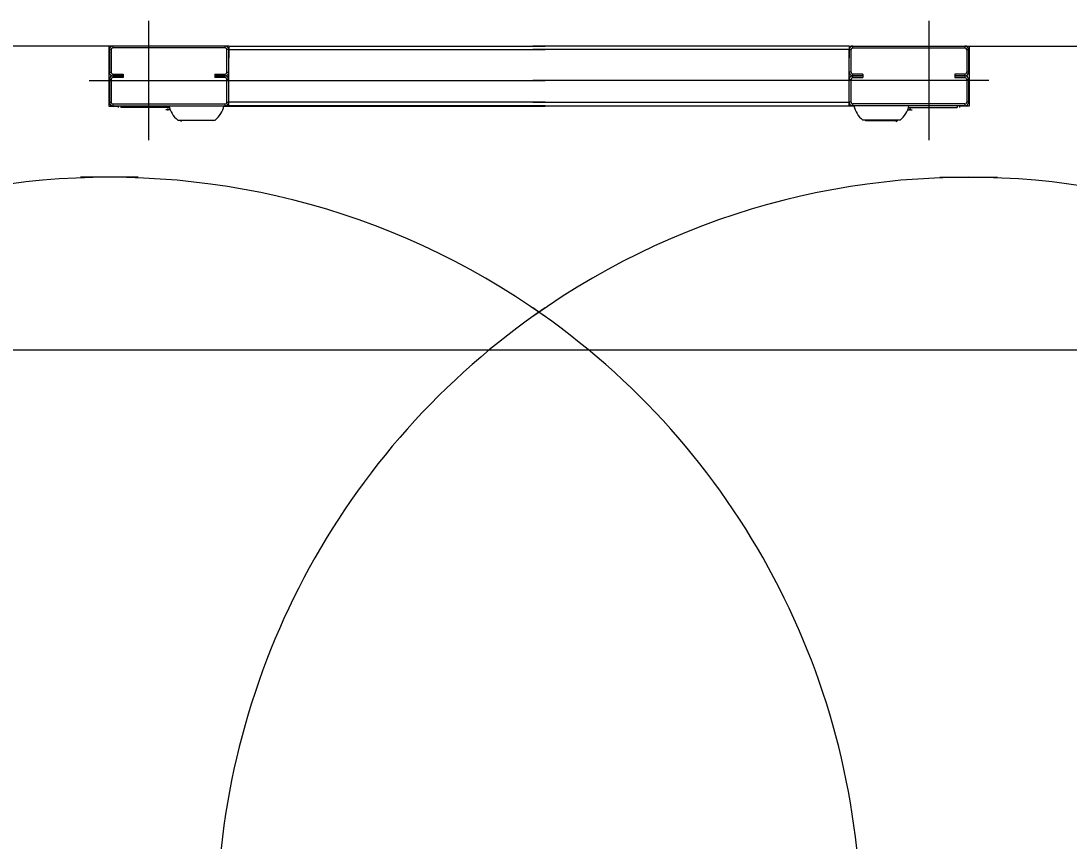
# Model space of a CAD drawing. Extents: x -264205 to -263659, y -1242401 to -1242060.
# Drawn here: x -263873.375 to -263872.541, y -1242241.198 to -1242240.545 of the extents above; entities that cross this region are included whole.
import ezdxf

# ---------------------------------------------------------------- set-up
doc = ezdxf.new("R2010")
doc.units = 0
doc.layers.add('OSI_STAVBY_KFA', color=7, linetype='Continuous')
doc.layers.add('SITUACIA_DSP_2D', color=7, linetype='Continuous')

msp = doc.modelspace()

# ---------------------------------------------------------------- linework, layer by layer
at = {"layer": 'OSI_STAVBY_KFA'}
msp.add_line((-263792.65279, -1242240.80724), (-263911.52279, -1242240.80724), dxfattribs=at)
at = {"layer": 'SITUACIA_DSP_2D'}
for p, q in [((-263873.27339, -1242240.64016), (-263873.27339, -1242240.54516)), ((-263872.65209, -1242240.64016), (-263872.65209, -1242240.54516)), ((-263873.30521, -1242240.56511), (-263873.81937, -1242240.56511)), ((-263873.30189, -1242240.56511), (-263873.30521, -1242240.56511)), ((-263873.30521, -1242240.56511), (-263873.30521, -1242240.61308)), ((-263873.30332, -1242240.56796), (-263873.30474, -1242240.56796)), ((-263873.30474, -1242240.56796), (-263873.30474, -1242240.58601)), ((-263873.30332, -1242240.56796), (-263873.30332, -1242240.58601)), ((-263873.30189, -1242240.56511), (-263873.30189, -1242240.56653)), ((-263873.21259, -1242240.56511), (-263873.30189, -1242240.56511)), ((-263873.21259, -1242240.56653), (-263873.30189, -1242240.56653)), ((-263873.21259, -1242240.56653), (-263873.21259, -1242240.56511)), ((-263873.20974, -1242240.56511), (-263873.21259, -1242240.56511)), ((-263873.20974, -1242240.56796), (-263873.21117, -1242240.56796)), ((-263873.21117, -1242240.58601), (-263873.21117, -1242240.56796)), ((-263873.20974, -1242240.56511), (-263872.95774, -1242240.56511)), ((-263873.20974, -1242240.56511), (-263873.20974, -1242240.56796)), ((-263873.20974, -1242240.56796), (-263872.95774, -1242240.56796)), ((-263873.20974, -1242240.56796), (-263873.20974, -1242240.57461)), ((-263873.20974, -1242240.58601), (-263873.20974, -1242240.56796)), ((-263872.71574, -1242240.56511), (-263872.96774, -1242240.56511)), ((-263872.71574, -1242240.56796), (-263872.96774, -1242240.56796)), ((-263872.71574, -1242240.56511), (-263872.71574, -1242240.56796)), ((-263872.71574, -1242240.56511), (-263872.71289, -1242240.56511)), ((-263872.71574, -1242240.56796), (-263872.71574, -1242240.57461)), ((-263872.71574, -1242240.56796), (-263872.71432, -1242240.56796)), ((-263872.71574, -1242240.58601), (-263872.71574, -1242240.56796)), ((-263872.71432, -1242240.58601), (-263872.71432, -1242240.56796)), ((-263872.71289, -1242240.56653), (-263872.71289, -1242240.56511)), ((-263872.71289, -1242240.56511), (-263872.62359, -1242240.56511)), ((-263872.71289, -1242240.56653), (-263872.62359, -1242240.56653)), ((-263872.62359, -1242240.56511), (-263872.62359, -1242240.56653)), ((-263872.62359, -1242240.56511), (-263872.62027, -1242240.56511)), ((-263872.62217, -1242240.56796), (-263872.62074, -1242240.56796)), ((-263872.62217, -1242240.56796), (-263872.62217, -1242240.58601)), ((-263872.62074, -1242240.56796), (-263872.62074, -1242240.58601)), ((-263872.62027, -1242240.56511), (-263872.10611, -1242240.56511)), ((-263872.62027, -1242240.56511), (-263872.62027, -1242240.61308)), ((-263873.30474, -1242240.58601), (-263873.30332, -1242240.58601)), ((-263873.21117, -1242240.58601), (-263873.20974, -1242240.58601)), ((-263873.20974, -1242240.60976), (-263873.20974, -1242240.58031)), ((-263872.71574, -1242240.60976), (-263872.71574, -1242240.58031)), ((-263872.71432, -1242240.58601), (-263872.71574, -1242240.58601)), ((-263872.62074, -1242240.58601), (-263872.62217, -1242240.58601)), ((-263873.32089, -1242240.59266), (-263872.95774, -1242240.59266)), ((-263873.30332, -1242240.59171), (-263873.30474, -1242240.59171)), ((-263873.30474, -1242240.59171), (-263873.30474, -1242240.60976)), ((-263873.30332, -1242240.59171), (-263873.30332, -1242240.60976)), ((-263873.30189, -1242240.58743), (-263873.30189, -1242240.58886)), ((-263873.30189, -1242240.58743), (-263873.29382, -1242240.58743)), ((-263873.30189, -1242240.58886), (-263873.30189, -1242240.59028)), ((-263873.30189, -1242240.58886), (-263873.29382, -1242240.58886)), ((-263873.29382, -1242240.58886), (-263873.30189, -1242240.58886)), ((-263873.29382, -1242240.59028), (-263873.30189, -1242240.59028)), ((-263873.29382, -1242240.58743), (-263873.29382, -1242240.58886)), ((-263873.29382, -1242240.58886), (-263873.29382, -1242240.59028)), ((-263873.22067, -1242240.58743), (-263873.22067, -1242240.59028)), ((-263873.22067, -1242240.58743), (-263873.21259, -1242240.58743)), ((-263873.22067, -1242240.58886), (-263873.21259, -1242240.58886)), ((-263873.21259, -1242240.58886), (-263873.22067, -1242240.58886)), ((-263873.21259, -1242240.59028), (-263873.22067, -1242240.59028)), ((-263873.21259, -1242240.58886), (-263873.21259, -1242240.58743)), ((-263873.21259, -1242240.59028), (-263873.21259, -1242240.58886)), ((-263873.20974, -1242240.59171), (-263873.21117, -1242240.59171)), ((-263873.21117, -1242240.60976), (-263873.21117, -1242240.59171)), ((-263873.20974, -1242240.60976), (-263873.20974, -1242240.59171)), ((-263872.60459, -1242240.59266), (-263872.96774, -1242240.59266)), ((-263872.71574, -1242240.59171), (-263872.71432, -1242240.59171)), ((-263872.71574, -1242240.60976), (-263872.71574, -1242240.59171)), ((-263872.71432, -1242240.60976), (-263872.71432, -1242240.59171)), ((-263872.71289, -1242240.58886), (-263872.71289, -1242240.58743)), ((-263872.70482, -1242240.58743), (-263872.71289, -1242240.58743)), ((-263872.70482, -1242240.58886), (-263872.71289, -1242240.58886)), ((-263872.71289, -1242240.59028), (-263872.71289, -1242240.58886)), ((-263872.71289, -1242240.58886), (-263872.70482, -1242240.58886)), ((-263872.71289, -1242240.59028), (-263872.70482, -1242240.59028)), ((-263872.70482, -1242240.58743), (-263872.70482, -1242240.59028)), ((-263872.63167, -1242240.58743), (-263872.63167, -1242240.58886)), ((-263872.62359, -1242240.58743), (-263872.63167, -1242240.58743)), ((-263872.63167, -1242240.58886), (-263872.63167, -1242240.59028)), ((-263872.62359, -1242240.58886), (-263872.63167, -1242240.58886)), ((-263872.63167, -1242240.58886), (-263872.62359, -1242240.58886)), ((-263872.63167, -1242240.59028), (-263872.62359, -1242240.59028)), ((-263872.62359, -1242240.58743), (-263872.62359, -1242240.58886)), ((-263872.62359, -1242240.58886), (-263872.62359, -1242240.59028)), ((-263872.62217, -1242240.59171), (-263872.62074, -1242240.59171)), ((-263872.62217, -1242240.59171), (-263872.62217, -1242240.60976)), ((-263872.62074, -1242240.59171), (-263872.62074, -1242240.60976)), ((-263873.30474, -1242240.60976), (-263873.30332, -1242240.60976)), ((-263873.30189, -1242240.61118), (-263873.30189, -1242240.61261)), ((-263873.30189, -1242240.61118), (-263873.21259, -1242240.61118)), ((-263873.21259, -1242240.61261), (-263873.21259, -1242240.61118)), ((-263873.21117, -1242240.60976), (-263873.20974, -1242240.60976)), ((-263872.95774, -1242240.60976), (-263873.20974, -1242240.60976)), ((-263873.20974, -1242240.61261), (-263873.20974, -1242240.60976)), ((-263872.96774, -1242240.60976), (-263872.71574, -1242240.60976)), ((-263872.71574, -1242240.61261), (-263872.71574, -1242240.60976)), ((-263872.71432, -1242240.60976), (-263872.71574, -1242240.60976)), ((-263872.71289, -1242240.61261), (-263872.71289, -1242240.61118)), ((-263872.62359, -1242240.61118), (-263872.71289, -1242240.61118)), ((-263872.62359, -1242240.61118), (-263872.62359, -1242240.61261)), ((-263872.62074, -1242240.60976), (-263872.62217, -1242240.60976)), ((-263873.30521, -1242240.61308), (-263873.29762, -1242240.61308)), ((-263873.30189, -1242240.61261), (-263873.21259, -1242240.61261)), ((-263873.29762, -1242240.61261), (-263873.29762, -1242240.61403)), ((-263873.29572, -1242240.61261), (-263873.29572, -1242240.61403)), ((-263873.25691, -1242240.61403), (-263873.29572, -1242240.61403)), ((-263873.25689, -1242240.61413), (-263873.25985, -1242240.61413)), ((-263873.25855, -1242240.61593), (-263873.25978, -1242240.61593)), ((-263873.25857, -1242240.61508), (-263873.25787, -1242240.61508)), ((-263873.25856, -1242240.61553), (-263873.25857, -1242240.61508)), ((-263873.25855, -1242240.61593), (-263873.25856, -1242240.61553)), ((-263873.25855, -1242240.61593), (-263873.25785, -1242240.61593)), ((-263873.25787, -1242240.61508), (-263873.25786, -1242240.61553)), ((-263873.25786, -1242240.61553), (-263873.25785, -1242240.61593)), ((-263873.25629, -1242240.61593), (-263873.25785, -1242240.61593)), ((-263873.21364, -1242240.61308), (-263872.95774, -1242240.61308)), ((-263872.95774, -1242240.61261), (-263873.20974, -1242240.61261)), ((-263872.96774, -1242240.61261), (-263872.71574, -1242240.61261)), ((-263872.71185, -1242240.61308), (-263872.96774, -1242240.61308)), ((-263872.62359, -1242240.61261), (-263872.71289, -1242240.61261)), ((-263872.66919, -1242240.61593), (-263872.66763, -1242240.61593)), ((-263872.6686, -1242240.61413), (-263872.66563, -1242240.61413)), ((-263872.66857, -1242240.61403), (-263872.62977, -1242240.61403)), ((-263872.66762, -1242240.61508), (-263872.66763, -1242240.61553)), ((-263872.66763, -1242240.61553), (-263872.66763, -1242240.61593)), ((-263872.66693, -1242240.61593), (-263872.66763, -1242240.61593)), ((-263872.66692, -1242240.61508), (-263872.66762, -1242240.61508)), ((-263872.66693, -1242240.61593), (-263872.66692, -1242240.61553)), ((-263872.66693, -1242240.61593), (-263872.66571, -1242240.61593)), ((-263872.66692, -1242240.61553), (-263872.66692, -1242240.61508)), ((-263872.62977, -1242240.61261), (-263872.62977, -1242240.61403)), ((-263872.62787, -1242240.61261), (-263872.62787, -1242240.61403)), ((-263872.62027, -1242240.61308), (-263872.62787, -1242240.61308)), ((-263873.25031, -1242240.62401), (-263873.22048, -1242240.62401)), ((-263873.24916, -1242240.62401), (-263873.24882, -1242240.62419)), ((-263873.24882, -1242240.62419), (-263873.24818, -1242240.62432)), ((-263873.22358, -1242240.62432), (-263873.24818, -1242240.62432)), ((-263873.24755, -1242240.62467), (-263873.24765, -1242240.62432)), ((-263873.24727, -1242240.62545), (-263873.24755, -1242240.62467)), ((-263873.22261, -1242240.62432), (-263873.22358, -1242240.62432)), ((-263873.22261, -1242240.62432), (-263873.22196, -1242240.62419)), ((-263873.22196, -1242240.62419), (-263873.22163, -1242240.62401)), ((-263872.67518, -1242240.62401), (-263872.70501, -1242240.62401)), ((-263872.70352, -1242240.62419), (-263872.70386, -1242240.62401)), ((-263872.70288, -1242240.62432), (-263872.70352, -1242240.62419)), ((-263872.70288, -1242240.62432), (-263872.7019, -1242240.62432)), ((-263872.7019, -1242240.62432), (-263872.67731, -1242240.62432)), ((-263872.67822, -1242240.62545), (-263872.67793, -1242240.62467)), ((-263872.67793, -1242240.62467), (-263872.67783, -1242240.62432)), ((-263872.67666, -1242240.62419), (-263872.67731, -1242240.62432)), ((-263872.67633, -1242240.62401), (-263872.67666, -1242240.62419)), ((-263873.2818, -1242240.66961), (-263873.32768, -1242240.66961)), ((-263872.64369, -1242240.66961), (-263872.5978, -1242240.66961))]:
    msp.add_line(p, q, dxfattribs=at)
for centre, radius, start, end in [((-263873.30189, -1242240.56796), 0.00285, 90, 180), ((-263873.30189, -1242240.56796), 0.00143, 90, 180), ((-263873.21259, -1242240.56796), 0.00285, 0, 90), ((-263873.21259, -1242240.56796), 0.00143, 0, 90), ((-263872.71289, -1242240.56796), 0.00285, 90, 180), ((-263872.71289, -1242240.56796), 0.00143, 90, 180), ((-263872.62359, -1242240.56796), 0.00285, 0, 90), ((-263872.62359, -1242240.56796), 0.00143, 0, 90), ((-263873.30189, -1242240.58601), 0.00285, 180, 270), ((-263873.30189, -1242240.58601), 0.00143, 180, 270), ((-263873.21259, -1242240.58601), 0.00143, 270, 0), ((-263873.21259, -1242240.58601), 0.00285, 270, 0), ((-263872.71289, -1242240.58601), 0.00285, 180, 270), ((-263872.71289, -1242240.58601), 0.00143, 180, 270), ((-263872.62359, -1242240.58601), 0.00285, 270, 0), ((-263872.62359, -1242240.58601), 0.00143, 270, 0), ((-263873.30189, -1242240.59171), 0.00285, 90, 180), ((-263873.30189, -1242240.59171), 0.00143, 90, 180), ((-263873.21259, -1242240.59171), 0.00285, 0, 90), ((-263873.21259, -1242240.59171), 0.00143, 0, 90), ((-263872.71289, -1242240.59171), 0.00285, 90, 180), ((-263872.71289, -1242240.59171), 0.00143, 90, 180), ((-263872.62359, -1242240.59171), 0.00285, 0, 90), ((-263872.62359, -1242240.59171), 0.00143, 0, 90), ((-263873.30189, -1242240.60976), 0.00285, 180, 270), ((-263873.30189, -1242240.60976), 0.00142, 180, 270), ((-263873.21259, -1242240.60976), 0.00142, 270, 0), ((-263873.21259, -1242240.60976), 0.00285, 270, 0), ((-263872.71289, -1242240.60976), 0.00285, 180, 270), ((-263872.71289, -1242240.60976), 0.00142, 180, 270), ((-263872.62359, -1242240.60976), 0.00142, 270, 0), ((-263872.62359, -1242240.60976), 0.00285, 270, 0), ((-263873.25976, -1242240.61413), 0.000095, 90, 180), ((-263873.23858, -1242240.60906), 0.019, 190.75587, 231.87121), ((-263873.23221, -1242240.60906), 0.019, 308.12879, 349.24413), ((-263872.69328, -1242240.60906), 0.019, 190.75587, 231.87121), ((-263872.68691, -1242240.60906), 0.019, 308.12879, 349.24413), ((-263872.66572, -1242240.61413), 0.000095, 0, 90), ((-263873.30474, -1242241.26811), 0.5985, 54.56502, 305.43498), ((-263872.62074, -1242241.26811), 0.5985, 234.56502, 125.43498), ((-263872.62074, -1242241.26811), 0.5985, 124.26896, 235.73104), ((-263873.30474, -1242241.26811), 0.5985, 304.26896, 55.73104)]:
    msp.add_arc(centre, radius, start, end, dxfattribs=at)

doc.saveas('drawing.dxf')
